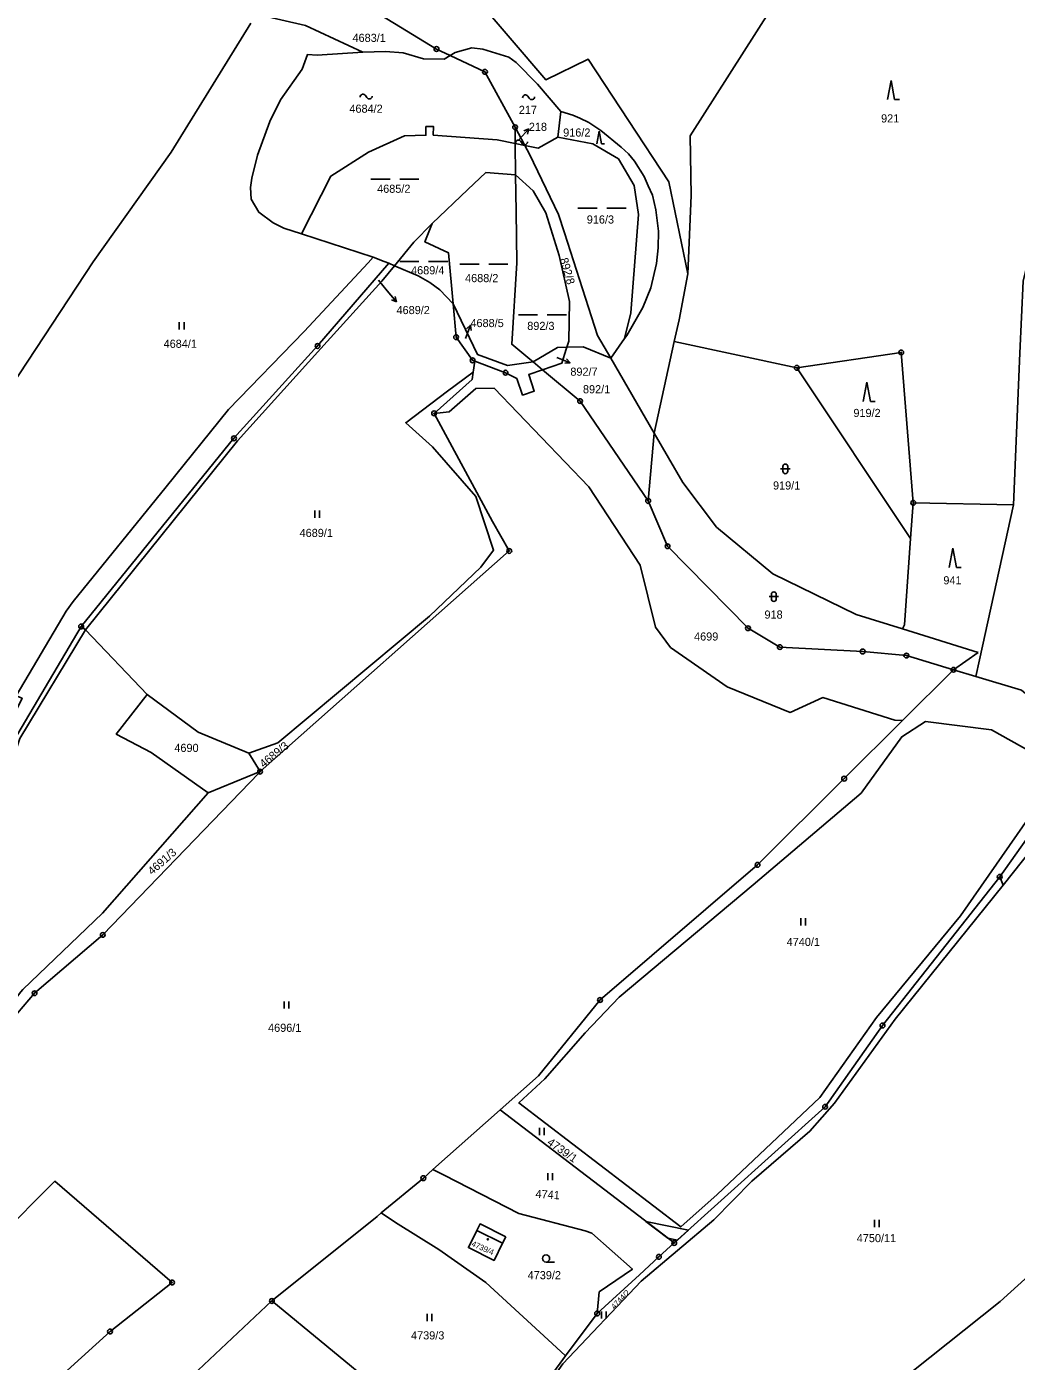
# Model space of a CAD drawing. Extents: x -644096 to -634268, y -1141430 to -1133463.
# Drawn here: x -638100.7 to -637894.1, y -1137775.3 to -1137496.6 of the extents above; entities that cross this region are included whole.
import ezdxf

# ---------------------------------------------------------------- set-up
doc = ezdxf.new("R2010")
doc.units = 0
for name, color, linetype in [('_CIVIL_CONSTRUCTION', 7, 'Continuous'), ('B_Hranice _3D', 7, 'Continuous'), ('M_Svah_Nasyp', 7, 'Continuous'), ('M_Svah_Zarez', 7, 'Continuous'), ('spodek_zarez', 7, 'Continuous'), ('svrsek_osa_sjezdy', 7, 'Continuous'), ('svrsek_osa_terminal_VRT', 7, 'Continuous'), ('svrsek_osa_VRT', 7, 'Continuous'), ('svrsek_popisy_VRT', 7, 'Continuous'), ('terminal_VRT', 7, 'Continuous')]:
    doc.layers.add(name, color=color, linetype=linetype)

msp = doc.modelspace()

# ---------------------------------------------------------------- linework, layer by layer
at = {"layer": '_CIVIL_CONSTRUCTION'}
for centre, radius in [((-638015.1, -1137501.25), 0.5), ((-638015.1, -1137501.25), 0.0303), ((-638004.99, -1137506.02), 0.5), ((-638004.99, -1137506.02), 0.0303), ((-637998.7, -1137517.58), 0.5), ((-637998.7, -1137517.58), 0.0303), ((-638011.02, -1137561.42), 0.5), ((-638011.02, -1137561.42), 0.0303), ((-638039.93, -1137563.26), 0.5), ((-638039.93, -1137563.26), 0.0303), ((-637918.08, -1137564.61), 0.5), ((-637918.08, -1137564.61), 0.0303), ((-638007.57, -1137566.26), 0.5), ((-638007.57, -1137566.26), 0.0303), ((-637939.89, -1137567.83), 0.5), ((-638000.68, -1137568.85), 0.5), ((-638000.68, -1137568.85), 0.0303), ((-637939.89, -1137567.83), 0.0303), ((-637985.13, -1137574.77), 0.5), ((-637985.13, -1137574.77), 0.0303), ((-638015.61, -1137577.33), 0.5), ((-638015.61, -1137577.33), 0.0303), ((-638057.39, -1137582.55), 0.5), ((-638057.39, -1137582.55), 0.0303), ((-637970.92, -1137595.63), 0.5), ((-637915.58, -1137596.02), 0.5), ((-637970.92, -1137595.63), 0.0303), ((-637915.58, -1137596.02), 0.0303), ((-637999.91, -1137606.07), 0.5), ((-637999.91, -1137606.07), 0.0303), ((-637966.87, -1137605.09), 0.5), ((-637966.87, -1137605.09), 0.0303), ((-638089.29, -1137621.84), 0.5), ((-638089.29, -1137621.84), 0.0303), ((-637950.07, -1137622.21), 0.5), ((-637950.07, -1137622.21), 0.0303), ((-637943.42, -1137626.14), 0.5), ((-637943.42, -1137626.14), 0.0303), ((-637926.13, -1137627.06), 0.5), ((-637926.13, -1137627.06), 0.0303), ((-637917.01, -1137627.92), 0.5), ((-637917.01, -1137627.92), 0.0303), ((-637907.18, -1137630.88), 0.5), ((-637907.18, -1137630.88), 0.0303), ((-638051.94, -1137652.15), 0.5), ((-638051.94, -1137652.15), 0.0303), ((-637929.99, -1137653.62), 0.5), ((-637929.99, -1137653.62), 0.0303), ((-637948.08, -1137671.61), 0.5), ((-637948.08, -1137671.61), 0.0303), ((-637897.52, -1137674.1), 0.5), ((-637897.52, -1137674.1), 0.0303), ((-638084.78, -1137686.25), 0.5), ((-638084.78, -1137686.25), 0.0303), ((-638099.01, -1137698.43), 0.5), ((-638099.01, -1137698.43), 0.0303), ((-637980.96, -1137699.84), 0.5), ((-637980.96, -1137699.84), 0.0303), ((-637922, -1137705.16), 0.5), ((-637922, -1137705.16), 0.0303), ((-637933.98, -1137722.14), 0.5), ((-637933.98, -1137722.14), 0.0303), ((-638017.85, -1137737.04), 0.5), ((-638017.85, -1137737.04), 0.0303), ((-637965.47, -1137750.58), 0.5), ((-637965.47, -1137750.58), 0.0303), ((-637968.68, -1137753.48), 0.5), ((-637968.68, -1137753.48), 0.0303), ((-638070.31, -1137758.84), 0.5), ((-638070.31, -1137758.84), 0.0303), ((-638049.47, -1137762.69), 0.5), ((-638049.47, -1137762.69), 0.0303), ((-637981.56, -1137765.31), 0.5), ((-637981.56, -1137765.31), 0.0303), ((-638083.26, -1137769.06), 0.5), ((-638083.26, -1137769.06), 0.0303)]:
    msp.add_circle(centre, radius, dxfattribs=at)
at = {"layer": 'B_Hranice _3D'}
msp.add_lwpolyline([(-637971.38, -1137746.06), (-637966.8, -1137749.56), (-637964.8, -1137749.98), (-637962.5, -1137747.9)], close=True, dxfattribs=at)
at = {"layer": 'M_Svah_Nasyp'}
msp.add_line((-638006.67, -1137747.95), (-638001.31, -1137750.62), dxfattribs=at)
at = {"layer": 'M_Svah_Zarez'}
for p, q in [((-638029.94, -1137510.98), (-638029.64, -1137511.38)), ((-637996.03, -1137511.13), (-637995.73, -1137511.53)), ((-637997.5, -1137520.55), (-637997.2, -1137520.95))]:
    msp.add_line(p, q, dxfattribs=at)
msp.add_circle((-638004.38, -1137749.82), 0.123, dxfattribs=at)
for centre, start, end in [((-638030.45, -1137511.27), 29.2914, 181.2189), ((-638029.13, -1137511.09), 209.2914, 1.2189), ((-637996.54, -1137511.42), 29.2914, 181.2189), ((-637995.22, -1137511.24), 209.2914, 1.2189), ((-637998.01, -1137520.84), 29.2914, 181.2189), ((-637996.69, -1137520.66), 209.2914, 1.2189)]:
    msp.add_arc(centre, 0.588, start, end, dxfattribs=at)
at = {"layer": 'spodek_zarez'}
msp.add_circle((-638683.07, -1137056.85), 1378.08, dxfattribs=at)
at = {"layer": 'svrsek_osa_sjezdy'}
for p, q in [((-637920.21, -1137507.8), (-637920.96, -1137511.8)), ((-637919.46, -1137511.8), (-637920.21, -1137507.8)), ((-637919.46, -1137511.8), (-637918.46, -1137511.8)), ((-637981.15, -1137518.4), (-637981.65, -1137521.04)), ((-637980.66, -1137521.04), (-637981.15, -1137518.4)), ((-637980.66, -1137521.04), (-637980, -1137521.04)), ((-638028.81, -1137528.44), (-638024.79, -1137528.44)), ((-638022.78, -1137528.44), (-638018.76, -1137528.44)), ((-637985.58, -1137534.51), (-637981.56, -1137534.51)), ((-637979.55, -1137534.51), (-637975.53, -1137534.51)), ((-638022.78, -1137545.65), (-638018.76, -1137545.65)), ((-638016.75, -1137545.65), (-638012.73, -1137545.65)), ((-638010.24, -1137546.21), (-638006.22, -1137546.21)), ((-638004.21, -1137546.21), (-638000.19, -1137546.21)), ((-638068.81, -1137559.79), (-638068.81, -1137558.29)), ((-638067.81, -1137559.79), (-638067.81, -1137558.29)), ((-637998.02, -1137556.73), (-637994, -1137556.73)), ((-637991.99, -1137556.73), (-637987.97, -1137556.73)), ((-637925.25, -1137570.85), (-637926, -1137574.85)), ((-637924.5, -1137574.85), (-637925.25, -1137570.85)), ((-637924.5, -1137574.85), (-637923.5, -1137574.85)), ((-637943.28, -1137588.93), (-637941.28, -1137588.93)), ((-637942.78, -1137588.43), (-637942.78, -1137589.43)), ((-637941.78, -1137589.43), (-637941.78, -1137588.43)), ((-638040.53, -1137599.13), (-638040.53, -1137597.63)), ((-638039.53, -1137599.13), (-638039.53, -1137597.63)), ((-637907.32, -1137605.51), (-637908.07, -1137609.51)), ((-637906.57, -1137609.51), (-637907.32, -1137605.51)), ((-637906.57, -1137609.51), (-637905.57, -1137609.51)), ((-637945.68, -1137615.61), (-637943.68, -1137615.61)), ((-637945.18, -1137615.11), (-637945.18, -1137616.11)), ((-637944.18, -1137616.11), (-637944.18, -1137615.11)), ((-637939.04, -1137684.28), (-637939.04, -1137682.78)), ((-637938.04, -1137684.28), (-637938.04, -1137682.78)), ((-638046.93, -1137701.64), (-638046.93, -1137700.14)), ((-638045.93, -1137701.64), (-638045.93, -1137700.14)), ((-637993.6, -1137728.05), (-637993.6, -1137726.55)), ((-637992.6, -1137728.05), (-637992.6, -1137726.55)), ((-637991.86, -1137737.49), (-637991.86, -1137735.99)), ((-637990.86, -1137737.49), (-637990.86, -1137735.99)), ((-637923.68, -1137747.28), (-637923.68, -1137745.78)), ((-637922.68, -1137747.28), (-637922.68, -1137745.78)), ((-637992.24, -1137754.56), (-637990.49, -1137754.56)), ((-638017.08, -1137766.88), (-638017.08, -1137765.38)), ((-638016.08, -1137766.88), (-638016.08, -1137765.38)), ((-637980.69, -1137766.36), (-637980.69, -1137764.86)), ((-637979.69, -1137766.36), (-637979.69, -1137764.86))]:
    msp.add_line(p, q, dxfattribs=at)
msp.add_circle((-637992.24, -1137753.81), 0.75, dxfattribs=at)
for centre, start, end in [((-637942.28, -1137588.43), 0, 180), ((-637942.28, -1137589.43), 180, 359.9879), ((-637944.68, -1137615.11), 0, 180), ((-637944.68, -1137616.11), 180, 359.9879)]:
    msp.add_arc(centre, 0.5, start, end, dxfattribs=at)
at = {"layer": 'svrsek_osa_terminal_VRT'}
msp.add_arc((-642050.26, -1145189.6), 8802.25, 41.413152, 75.317049, dxfattribs=at)
at = {"layer": 'svrsek_popisy_VRT'}
for p, q in [((-637997.84, -1137520.15), (-637995.83, -1137517.92)), ((-637995.83, -1137517.92), (-637996.87, -1137518.33)), ((-637995.83, -1137517.92), (-637996.13, -1137519)), ((-638027.23, -1137549.55), (-638025.38, -1137551.75)), ((-638025.38, -1137551.75), (-638023.45, -1137554.05)), ((-638023.45, -1137554.05), (-638024.48, -1137553.6)), ((-638023.45, -1137554.05), (-638023.71, -1137552.96)), ((-638009.04, -1137561.72), (-638008.01, -1137558.9)), ((-638008.01, -1137558.9), (-638008.83, -1137559.67)), ((-638008.01, -1137558.9), (-638007.89, -1137560.01)), ((-637990.01, -1137565.67), (-637987.23, -1137566.79)), ((-637987.23, -1137566.79), (-637988.34, -1137566.88)), ((-637987.23, -1137566.79), (-637987.97, -1137565.96))]:
    msp.add_line(p, q, dxfattribs=at)
at = {"layer": 'terminal_VRT'}
for p, q in [((-638037.48, -1137487.56), (-638015.1, -1137501.25)), ((-638037.48, -1137487.56), (-638015.1, -1137501.25)), ((-638015.1, -1137501.25), (-638012.24, -1137502.6)), ((-638015.1, -1137501.25), (-638012.24, -1137502.6)), ((-638004.99, -1137506.02), (-638012.24, -1137502.6)), ((-638004.99, -1137506.02), (-638012.24, -1137502.6)), ((-637998.7, -1137517.58), (-638004.99, -1137506.02)), ((-637998.7, -1137517.58), (-638004.99, -1137506.02)), ((-637989.14, -1137514.29), (-637989.74, -1137519.63)), ((-637998.66, -1137521.01), (-637998.7, -1137517.58)), ((-637998.7, -1137517.58), (-637996.69, -1137521.4)), ((-637998.66, -1137521.01), (-637998.7, -1137517.58)), ((-637998.66, -1137521.01), (-637998.58, -1137527.52)), ((-637996.69, -1137521.4), (-637998.66, -1137521.01)), ((-637998.66, -1137521.01), (-637998.58, -1137527.52)), ((-638028.3, -1137544.73), (-638043.27, -1137539.84)), ((-638023.9, -1137546.5), (-638025.09, -1137545.99)), ((-637974.52, -1137556.33), (-637975.83, -1137561.73)), ((-637975.83, -1137561.73), (-637978.74, -1137565.78)), ((-637975.36, -1137561.07), (-637975.83, -1137561.73)), ((-637984.47, -1137563.41), (-637987.89, -1137563.52)), ((-637978.74, -1137565.78), (-637984.47, -1137563.41)), ((-637969.66, -1137581.46), (-637965.48, -1137562.33)), ((-637965.48, -1137562.33), (-637939.89, -1137567.83)), ((-638007.43, -1137568.74), (-638007.11, -1137566.43)), ((-637995.65, -1137566.02), (-637994.94, -1137566.61)), ((-637995.65, -1137566.02), (-637994.94, -1137566.61)), ((-637994.94, -1137566.61), (-637992.97, -1137568.25)), ((-637994.94, -1137566.61), (-637992.97, -1137568.25)), ((-637969.66, -1137581.46), (-637978.74, -1137565.78)), ((-637992.97, -1137568.25), (-637985.13, -1137574.77)), ((-637992.97, -1137568.25), (-637985.13, -1137574.77)), ((-637916.12, -1137603.5), (-637939.89, -1137567.83)), ((-637985.13, -1137574.77), (-637970.92, -1137595.63)), ((-637985.13, -1137574.77), (-637970.92, -1137595.63)), ((-637970.92, -1137595.63), (-637969.66, -1137581.46)), ((-637963.71, -1137591.74), (-637969.66, -1137581.46)), ((-637970.92, -1137595.63), (-637966.87, -1137605.09)), ((-637970.92, -1137595.63), (-637966.87, -1137605.09)), ((-637915.58, -1137596.02), (-637916.12, -1137603.5)), ((-637915.58, -1137596.02), (-637894.62, -1137596.43)), ((-637917.81, -1137622.36), (-637927.52, -1137619.33)), ((-638089.29, -1137621.84), (-638088.41, -1137622.54)), ((-638088.41, -1137622.54), (-638075.54, -1137636.07)), ((-637902.02, -1137627.29), (-637917.81, -1137622.36)), ((-637943.42, -1137626.14), (-637926.13, -1137627.06)), ((-637943.42, -1137626.14), (-637926.13, -1137627.06)), ((-637907.18, -1137630.88), (-637902.02, -1137627.29)), ((-637917.83, -1137641.5), (-637907.18, -1137630.88)), ((-637907.18, -1137630.88), (-637902.52, -1137632.29)), ((-637907.18, -1137630.88), (-637902.52, -1137632.29)), ((-638054.27, -1137648.27), (-638051.94, -1137652.15)), ((-638062.75, -1137656.55), (-638051.94, -1137652.15)), ((-637897.52, -1137674.1), (-637896.82, -1137675.89)), ((-638015.85, -1137735.25), (-638001.8, -1137722.76)), ((-638001.8, -1137722.76), (-637965.47, -1137750.58)), ((-638070.41, -1137782.32), (-638049.47, -1137762.69)), ((-638005.92, -1137798.45), (-638049.47, -1137762.69)), ((-637988.2, -1137774.15), (-637981.56, -1137765.31)), ((-638005.92, -1137798.45), (-637988.2, -1137774.15))]:
    msp.add_line(p, q, dxfattribs=at)
for points in [[(-637962.64, -1137548.18), (-637961.92, -1137531.83), (-637962.16, -1137519.41), (-637940.07, -1137484.71), (-637927.71, -1137461.26), (-637922.5, -1137441.44)], [(-638023.29, -1137471.38), (-637992.27, -1137507.72), (-637983.45, -1137503.35), (-637966.58, -1137529), (-637962.64, -1137548.18)], [(-637894.62, -1137596.43), (-637893.34, -1137564.8), (-637892.63, -1137549.76), (-637886.5, -1137524.36), (-637877.93, -1137507.98), (-637873.61, -1137501.76), (-637865.12, -1137486.84), (-637858.65, -1137475.2)], [(-638030.47, -1137501.89), (-638042.44, -1137496.35), (-638052.74, -1137493.96)], [(-638120.53, -1137595.98), (-638103.92, -1137571.76), (-638086.77, -1137545.69), (-638070.51, -1137522.81), (-638053.86, -1137495.87)], [(-638043.27, -1137539.84), (-638046.96, -1137538.63), (-638049.23, -1137537.58), (-638052.18, -1137535.35), (-638053.78, -1137532.6), (-638053.96, -1137530.15), (-638053.68, -1137528.23), (-638052.49, -1137523.42), (-638049.93, -1137516.4), (-638047.7, -1137511.84), (-638043.18, -1137505.46), (-638042.03, -1137502.39), (-638039.99, -1137502.51), (-638030.47, -1137501.89)], [(-638030.47, -1137501.89), (-638025.76, -1137501.75), (-638022.06, -1137502.05), (-638017.84, -1137503.31), (-638013.53, -1137503.35), (-638012.24, -1137502.6)], [(-638012.24, -1137502.6), (-638011.22, -1137502.01), (-638007.7, -1137501.01), (-638005.42, -1137501.27), (-638000, -1137502.95), (-637998.45, -1137504.08), (-637994.05, -1137508.62), (-637989.14, -1137514.29)], [(-637989.14, -1137514.29), (-637986.67, -1137515.07), (-637985.2, -1137515.7), (-637983.28, -1137516.61), (-637980.82, -1137518.26), (-637976.53, -1137521.73), (-637975.05, -1137523.15), (-637973.78, -1137524.66), (-637971.76, -1137527.85), (-637970.95, -1137529.81), (-637970.04, -1137531.77), (-637969.34, -1137534.82), (-637968.78, -1137539.3), (-637968.85, -1137542.8)], [(-638043.27, -1137539.84), (-638037.2, -1137527.79), (-638029.27, -1137522.82), (-638021.76, -1137519.37), (-638017.31, -1137519.26), (-638017.31, -1137517.46), (-638015.76, -1137517.43), (-638015.79, -1137519.22), (-638002.47, -1137520.23), (-637998.66, -1137521.01)], [(-637989.74, -1137519.63), (-637993.88, -1137521.95), (-637996.69, -1137521.4)], [(-637989.74, -1137519.63), (-637982.47, -1137521.05), (-637977.14, -1137524.17), (-637973.81, -1137529.73), (-637972.95, -1137535.79), (-637974.52, -1137556.33)], [(-637996.69, -1137521.4), (-637995.72, -1137523.24), (-637989.62, -1137535.79)], [(-637998.58, -1137527.52), (-638004.83, -1137527.07), (-638008.56, -1137530.61), (-638016.02, -1137537.7)], [(-637998.58, -1137527.52), (-637998.49, -1137535.18), (-637998.36, -1137545.9), (-637999.4, -1137562.9), (-637995.65, -1137566.02)], [(-637998.58, -1137527.52), (-637998.49, -1137535.18), (-637998.36, -1137545.9), (-637999.4, -1137562.9), (-637995.65, -1137566.02)], [(-637998.58, -1137527.52), (-637994.92, -1137530.86), (-637992.3, -1137535.44), (-637989.47, -1137544.39), (-637987.34, -1137553.98), (-637987.49, -1137562.23), (-637987.89, -1137563.52)], [(-637989.62, -1137535.79), (-637988.38, -1137539.61), (-637981.47, -1137561.07), (-637978.74, -1137565.78)], [(-638023.9, -1137546.5), (-638019.85, -1137541.56), (-638016.02, -1137537.7)], [(-638016.02, -1137537.7), (-638017.52, -1137541.52), (-638012.57, -1137543.83), (-638011.63, -1137554.47)], [(-638144.95, -1137626.13), (-638106, -1137639.93), (-638103.57, -1137640.79), (-638101.63, -1137636.84), (-638102.85, -1137636.31), (-638092.41, -1137618.61), (-638090.95, -1137616.62), (-638071.55, -1137592.69), (-638058.55, -1137576.53), (-638042.75, -1137560.24), (-638029.37, -1137545.89), (-638028.3, -1137544.73)], [(-638025.09, -1137545.99), (-638026.02, -1137545.6), (-638028.3, -1137544.73)], [(-637968.85, -1137542.8), (-637969.16, -1137546.01), (-637970.36, -1137551.1)], [(-638025.09, -1137545.99), (-638039.93, -1137563.26), (-638057.39, -1137582.55), (-638089.29, -1137621.84)], [(-638023.9, -1137546.5), (-638026.52, -1137549.7), (-638039.27, -1137563.82), (-638056.68, -1137583.09), (-638088.41, -1137622.54)], [(-638011.63, -1137554.47), (-638014.4, -1137551.55), (-638016.53, -1137550.01), (-638018.91, -1137548.61), (-638023.9, -1137546.5)], [(-637965.48, -1137562.33), (-637964.45, -1137557.83), (-637962.64, -1137548.18)], [(-637970.36, -1137551.1), (-637972, -1137555.23), (-637975.36, -1137561.07)], [(-638011.63, -1137554.47), (-638006.57, -1137565.05), (-638000.25, -1137567.33), (-637994.94, -1137566.61)], [(-638007.11, -1137566.43), (-638007.57, -1137566.26), (-638011.02, -1137561.42), (-638011.63, -1137554.47)], [(-637994.94, -1137566.61), (-637989.85, -1137563.58), (-637987.89, -1137563.52)], [(-637987.89, -1137563.52), (-637988.02, -1137563.95), (-637988.93, -1137566.88), (-637992.97, -1137568.25)], [(-637939.89, -1137567.83), (-637918.08, -1137564.61), (-637915.58, -1137596.02)], [(-637992.97, -1137568.25), (-637995.86, -1137569.23), (-637994.69, -1137572.68), (-637997.12, -1137573.51), (-637998.3, -1137570.06), (-638000.68, -1137568.85), (-638007.11, -1137566.43)], [(-638054.27, -1137648.27), (-638048.21, -1137646.16), (-638016.58, -1137619.68), (-638005.82, -1137609.45), (-638003.2, -1137605.87), (-638006.88, -1137594.69), (-638015.92, -1137584.34), (-638021.51, -1137579.29), (-638012.82, -1137572.71), (-638007.43, -1137568.74)], [(-638015.61, -1137577.33), (-638007.64, -1137570.23), (-638007.43, -1137568.74)], [(-637917.83, -1137641.5), (-637919.43, -1137641.43), (-637934.43, -1137636.69), (-637941.29, -1137639.78), (-637954.45, -1137634.47), (-637966.22, -1137626.23), (-637969.35, -1137621.95), (-637972.62, -1137609.01), (-637983.31, -1137592.68), (-638003.06, -1137572.1), (-638006.86, -1137572.13), (-638012.43, -1137576.99), (-638015.61, -1137577.33)], [(-638051.94, -1137652.15), (-637999.91, -1137606.07), (-638003.44, -1137599.91), (-638015.61, -1137577.33)], [(-637927.52, -1137619.33), (-637944.91, -1137610.87), (-637956.65, -1137601.08), (-637963.71, -1137591.74)], [(-637902.52, -1137632.29), (-637901.72, -1137628.78), (-637894.62, -1137596.43)], [(-637916.12, -1137603.5), (-637917.42, -1137621.48), (-637917.81, -1137622.36)], [(-637966.87, -1137605.09), (-637950.07, -1137622.21), (-637943.42, -1137626.14)], [(-637966.87, -1137605.09), (-637950.07, -1137622.21), (-637943.42, -1137626.14)], [(-638088.41, -1137622.54), (-638102.09, -1137645.2), (-638104.54, -1137652.7), (-638113.16, -1137664.47), (-638113.76, -1137666.93), (-638123.54, -1137677.41), (-638133.71, -1137686.3), (-638138.36, -1137690.6), (-638175.52, -1137718.19), (-638195.94, -1137732.81), (-638205.47, -1137741.51)], [(-638089.29, -1137621.84), (-638105.95, -1137650.05), (-638115.3, -1137662.47), (-638131.46, -1137680.27), (-638142.97, -1137690.16)], [(-637926.13, -1137627.06), (-637917.01, -1137627.92), (-637907.18, -1137630.88)], [(-637926.13, -1137627.06), (-637917.01, -1137627.92), (-637907.18, -1137630.88)], [(-637902.52, -1137632.29), (-637893, -1137635.16), (-637886.82, -1137640.25)], [(-637902.52, -1137632.29), (-637893, -1137635.16), (-637886.82, -1137640.25)], [(-638075.54, -1137636.07), (-638081.96, -1137644.31), (-638074.7, -1137648.13), (-638062.75, -1137656.55)], [(-638075.54, -1137636.07), (-638064.84, -1137643.89), (-638054.27, -1137648.27)], [(-638001.8, -1137722.76), (-637993.84, -1137715.68), (-637980.96, -1137699.84), (-637948.08, -1137671.61), (-637929.99, -1137653.62), (-637917.83, -1137641.5)], [(-637984.05, -1137706.68), (-637976.96, -1137699.24), (-637948.97, -1137675.77), (-637926.48, -1137656.66), (-637917.98, -1137644.87), (-637913.05, -1137641.69), (-637899.26, -1137643.4), (-637886.9, -1137650.32), (-637885.26, -1137652.92), (-637905.68, -1137682.26), (-637923.25, -1137703.51), (-637935.1, -1137720.23), (-637956.53, -1137740.45), (-637964.12, -1137747.21), (-637997.91, -1137721.32), (-637992.49, -1137716.3), (-637984.05, -1137706.68)], [(-637897.52, -1137674.1), (-637879.63, -1137648.85), (-637878.4, -1137647.18)], [(-638159.06, -1137759.51), (-638149.46, -1137749.98), (-638125.11, -1137729.06), (-638099.01, -1137698.43), (-638084.78, -1137686.25), (-638052.21, -1137652.47), (-638051.94, -1137652.15)], [(-637896.82, -1137675.89), (-637878.79, -1137653.15), (-637866.69, -1137661.45), (-637857.81, -1137670.84), (-637852.44, -1137678.57), (-637837.21, -1137689), (-637829.55, -1137701.67)], [(-638159.06, -1137759.51), (-638151.4, -1137749.38), (-638143, -1137743.27), (-638126.16, -1137727.57), (-638117.35, -1137718.2), (-638101.86, -1137698.1), (-638101.49, -1137697.63), (-638084.83, -1137681.71), (-638062.75, -1137656.55)], [(-638006.82, -1137803.37), (-638002.23, -1137794.87), (-637988.73, -1137775.84), (-637972.37, -1137758.55), (-637957.21, -1137745.76), (-637949.24, -1137737.67), (-637937.14, -1137727.24), (-637932.04, -1137721.39), (-637919.33, -1137703.82), (-637896.82, -1137675.89)], [(-637965.47, -1137750.58), (-637933.98, -1137722.14), (-637922, -1137705.16), (-637897.52, -1137674.1)], [(-637829.55, -1137701.67), (-637841.52, -1137712.19), (-637863.49, -1137732.06), (-637897.44, -1137762.77), (-637930.53, -1137789.19), (-637984.19, -1137832.58)], [(-638026.64, -1137744.29), (-638017.85, -1137737.04), (-638015.85, -1137735.25)], [(-637981.56, -1137765.31), (-637981.18, -1137760.81), (-637974.19, -1137756.03), (-637982.68, -1137748.5), (-637984.08, -1137748.02), (-637997.91, -1137744.4), (-638013.5, -1137736.45), (-638015.85, -1137735.25)], [(-638155.19, -1137792.9), (-638130.11, -1137773.14), (-638094.81, -1137737.7), (-638070.31, -1137758.84), (-638083.26, -1137769.06), (-638110.21, -1137793.48), (-638123.3, -1137806.86), (-638148.05, -1137827.41)], [(-638049.47, -1137762.69), (-638027.52, -1137745.02), (-638026.64, -1137744.29)], [(-638026.64, -1137744.29), (-638023.64, -1137746.29), (-638014.63, -1137751.91), (-638004.79, -1137758.83), (-637990.08, -1137772.41), (-637988.2, -1137774.15)], [(-638000.64, -1137749.28), (-638001.31, -1137750.62), (-638003.07, -1137754.21), (-638008.44, -1137751.53), (-638006.67, -1137747.95), (-638006.01, -1137746.6), (-638000.64, -1137749.28)], [(-637981.56, -1137765.31), (-637972.73, -1137757.21), (-637968.68, -1137753.48), (-637965.47, -1137750.58)]]:
    msp.add_lwpolyline(points, dxfattribs=at)

# ---------------------------------------------------------------- texts
at = {"layer": 'svrsek_osa_VRT'}
for s, p in [('4683/1', (-638032.64, -1137499.77)), ('4684/2', (-638033.29, -1137514.56)), ('217', (-637997.92, -1137514.81)), ('218', (-637995.83, -1137518.35)), ('921', (-637922.29, -1137516.59)), ('916/2', (-637988.66, -1137519.54)), ('4685/2', (-638027.5, -1137531.28)), ('916/3', (-637983.73, -1137537.7)), ('4689/4', (-638020.41, -1137548.3)), ('4688/2', (-638009.14, -1137549.94)), ('4689/2', (-638023.45, -1137556.61)), ('4688/5', (-638008.02, -1137559.32)), ('892/3', (-637996.16, -1137559.92)), ('4684/1', (-638072.08, -1137563.65)), ('892/7', (-637987.16, -1137569.48)), ('892/1', (-637984.53, -1137573.15)), ('919/2', (-637928.07, -1137578.1)), ('919/1', (-637944.85, -1137593.24)), ('4689/1', (-638043.69, -1137603.15)), ('941', (-637909.29, -1137613.04)), ('918', (-637946.63, -1137620.2)), ('4699', (-637961.33, -1137624.78)), ('4690', (-638069.83, -1137648.04)), ('4740/1', (-637942, -1137688.56)), ('4696/1', (-638050.27, -1137706.49)), ('4750/11', (-637927.37, -1137750.41)), ('4739/2', (-637996.07, -1137758.15)), ('4739/3', (-638020.42, -1137770.72))]:
    msp.add_text(s, height=1.7, dxfattribs=at).set_placement(p)
for s, height, rotation, p in [('892/8', 1.7, 286, (-637989.36, -1137545.12)), ('4689/3', 1.7, 39, (-638051.2, -1137651.44)), ('4691/3', 1.7, 41, (-638074.49, -1137673.83)), ('4739/1', 1.7, 325, (-637992.15, -1137729.9)), ('4741', 1.7, 356, (-637994.48, -1137741.13)), ('4739/4', 1.19, 336, (-638007.91, -1137751.18)), ('4744/2', 1.14, 46, (-637977.98, -1137764.48))]:
    msp.add_text(s, height=height, rotation=rotation, dxfattribs=at).set_placement(p)

doc.saveas('drawing.dxf')
